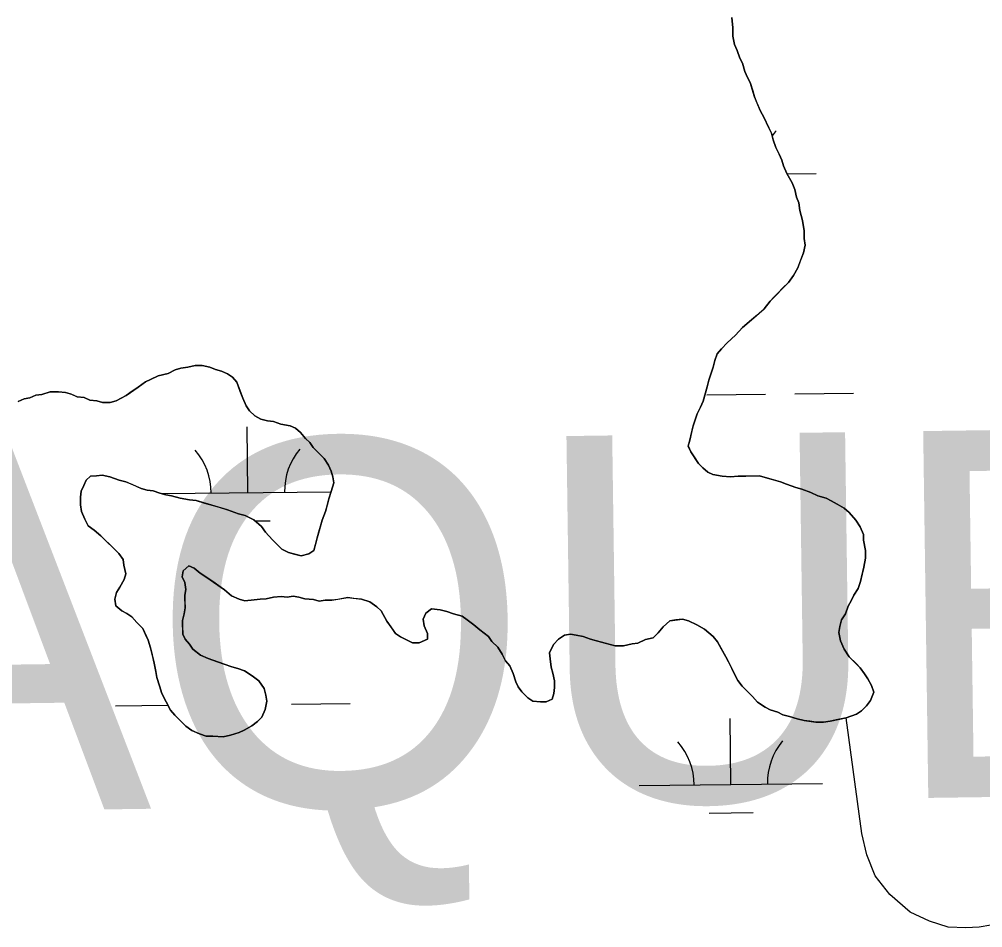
# Model space of a CAD drawing. Extents: x 3734862 to 3772949, y 391520 to 417239.
# Drawn here: x 3758154 to 3758679, y 410790 to 411285 of the extents above; entities that cross this region are included whole.
import ezdxf

# ---------------------------------------------------------------- set-up
doc = ezdxf.new("R2010")
doc.units = 0
for name, color, linetype in [('V-TOPO-GNAM-IDEN', 7, 'Continuous'), ('V-TOPO-SHOR', 7, 'Continuous'), ('V-WETL-SWMP', 7, 'Continuous')]:
    doc.layers.add(name, color=color, linetype=linetype)

msp = doc.modelspace()

# ---------------------------------------------------------------- linework, layer by layer
at = {"layer": 'V-TOPO-SHOR'}
for points in [[(3758542.04, 411285.98), (3758542.54, 411280.46), (3758542.57, 411275.85), (3758543.52, 411271.26), (3758544.92, 411268.04), (3758546.33, 411263.91), (3758547.73, 411261.16), (3758549.14, 411256.56), (3758550.54, 411253.35), (3758551.93, 411250.6), (3758553.35, 411246), (3758554.29, 411242.79), (3758555.69, 411239.57), (3758557.56, 411234.98), (3758559.42, 411231.77), (3758562.22, 411225.81), (3758563.62, 411223.05), (3758564.56, 411219.38), (3758565.97, 411215.24), (3758567.84, 411211.57), (3758569.24, 411208.36), (3758570.18, 411205.14), (3758572.05, 411201.01), (3758574.84, 411195.97), (3758576.25, 411192.29), (3758577.19, 411188.16)], [(3758577.19, 411188.16), (3758578.6, 411184.94), (3758579.08, 411180.8), (3758580.5, 411175.29), (3758581.46, 411169.77), (3758581.48, 411165.63), (3758581.97, 411161.95), (3758581.07, 411157.8), (3758579.26, 411153.19), (3758577.9, 411149.49), (3758575.63, 411145.34), (3758572.89, 411141.64), (3758569.69, 411138.4), (3758567.4, 411136.08), (3758565.12, 411133.76), (3758562.83, 411131.44), (3758559.64, 411127.28), (3758555.97, 411124.04), (3758552.77, 411121.25), (3758547.73, 411117.08), (3758544.08, 411112.91), (3758539.5, 411108.74), (3758536.3, 411105.5), (3758534.01, 411102.72), (3758532.66, 411099.03), (3758531.76, 411095.34), (3758529.5, 411088.42), (3758528.61, 411084.73), (3758527.71, 411081.51), (3758526.35, 411076.89), (3758525, 411073.66), (3758523.18, 411069.97), (3758520.92, 411063.51), (3758520.02, 411059.82), (3758519.13, 411055.67), (3758518.23, 411052.45), (3758519.63, 411049.23), (3758521.49, 411046.48), (3758523.81, 411042.82), (3758526.13, 411040.53), (3758528.91, 411038.24), (3758531.68, 411036.88), (3758536.75, 411035.99), (3758541.35, 411035.56), (3758545.49, 411036.05), (3758549.64, 411036.08), (3758552.86, 411036.1), (3758557, 411036.12), (3758560.23, 411035.22), (3758563.45, 411034.32), (3758568.53, 411032.97), (3758571.76, 411031.61), (3758576.83, 411029.81), (3758580.06, 411028.91), (3758585.14, 411027.1), (3758588.83, 411025.28), (3758593.44, 411023.93), (3758596.21, 411022.56), (3758599.45, 411020.75), (3758603.15, 411018.47), (3758605.92, 411016.18), (3758609.63, 411012.06), (3758611.96, 411008.4), (3758613.82, 411004.27), (3758613.84, 411001.04), (3758614.8, 410995.53), (3758614.83, 410991.38), (3758613.94, 410986.32), (3758613.04, 410982.63), (3758612.15, 410978.48), (3758610.79, 410974.79), (3758608.51, 410971.09), (3758607.15, 410968.32), (3758605.33, 410965.09), (3758603.97, 410960.93), (3758601.7, 410957.7), (3758600.8, 410954.01), (3758600.36, 410950.78), (3758601.31, 410946.19), (3758603.18, 410941.59), (3758605.97, 410937.47), (3758609.67, 410933.81), (3758611.99, 410931.52), (3758614.31, 410928.32), (3758616.17, 410925.57), (3758618.04, 410921.9), (3758619.44, 410918.22), (3758617.63, 410913.61), (3758615.35, 410910.83), (3758612.6, 410908.05), (3758609.85, 410906.19), (3758604.34, 410904.32), (3758599.74, 410903.37), (3758595.61, 410902.42), (3758591.93, 410901.93), (3758587.78, 410901.91), (3758584.56, 410902.35), (3758581.33, 410902.79), (3758577.65, 410903.68)], [(3758223.32, 411028.45), (3758226.54, 411028.01), (3758230.24, 411026.65), (3758233.46, 411025.76), (3758236.69, 411025.32), (3758241.3, 411023.96), (3758246.37, 411023.07), (3758250.06, 411022.64), (3758254.67, 411021.29), (3758259.28, 411019.94), (3758262.51, 411019.04), (3758267.12, 411017.69), (3758273.12, 411015.42), (3758276.81, 411014.53), (3758281.42, 411012.25), (3758285.59, 411008.6), (3758287.91, 411005.39), (3758291.62, 411001.27), (3758293.94, 410998.99), (3758296.72, 410996.24), (3758300.41, 410994.42), (3758303.64, 410993.52), (3758307.33, 410992.63), (3758311.46, 410993.58), (3758314.21, 410995.43), (3758315.11, 410998.66), (3758316.01, 411002.35), (3758316.91, 411005.58), (3758317.81, 411008.81), (3758318.71, 411012.03), (3758320.52, 411016.65), (3758321.42, 411019.88), (3758322.32, 411023.56), (3758323.67, 411027.72), (3758325.02, 411032.33), (3758324.54, 411035.55), (3758323.6, 411038.76), (3758322.2, 411041.98), (3758319.88, 411045.64), (3758316.63, 411048.84), (3758313.85, 411051.59), (3758312, 411054.34), (3758309.68, 411056.62), (3758306.9, 411059.83), (3758304.12, 411062.11), (3758301.35, 411063.48), (3758296.28, 411064.37), (3758292.13, 411065.72), (3758288.9, 411066.16), (3758285.21, 411067.05), (3758281.98, 411068.88), (3758279.2, 411071.62), (3758277.34, 411074.37), (3758275.47, 411078.5), (3758274.07, 411082.17), (3758272.19, 411087.23), (3758269.88, 411089.97), (3758267.1, 411091.8), (3758263.87, 411093.16), (3758260.64, 411094.06), (3758257.41, 411095.42), (3758253.26, 411096.31), (3758249.58, 411096.29), (3758245.44, 411095.34), (3758241.77, 411094.85), (3758238.55, 411093.91), (3758234.88, 411092.05), (3758229.36, 411090.63), (3758225.23, 411088.76), (3758222.48, 411087.36), (3758218.35, 411084.58), (3758215.15, 411082.26), (3758211.94, 411079.93), (3758209.19, 411078.53), (3758206.44, 411077.14), (3758203.22, 411076.19), (3758199.08, 411076.17), (3758195.85, 411077.07), (3758192.16, 411077.5), (3758188.93, 411078.86), (3758185.25, 411079.3), (3758182.01, 411080.66), (3758178.79, 411081.56), (3758175.1, 411082), (3758170.5, 411081.97), (3758165.91, 411080.56), (3758162.69, 411080.08), (3758159.47, 411078.67), (3758156.25, 411078.19), (3758153.04, 411076.79)], [(3758288.15, 410969.03), (3758284.92, 410969.01), (3758281.71, 410968.53), (3758276.64, 410968.03), (3758273.42, 410968.93), (3758269.26, 410970.75), (3758265.56, 410973.95), (3758262.32, 410976.23), (3758259.08, 410978.51), (3758255.85, 410980.79), (3758252.15, 410983.06), (3758248.91, 410985.81), (3758246.14, 410987.17), (3758242.94, 410984.39), (3758242.5, 410981.16), (3758243.9, 410977.95), (3758244.38, 410974.27), (3758243.94, 410971.04), (3758243.96, 410967.82), (3758243.99, 410964.14), (3758243.55, 410960.91), (3758242.65, 410957.23), (3758242.67, 410954), (3758242.7, 410949.86), (3758244.1, 410947.11), (3758246.42, 410944.36), (3758248.27, 410941.61), (3758252.44, 410938.42), (3758256.59, 410936.6), (3758261.67, 410934.79), (3758265.36, 410933.43), (3758269.51, 410932.08), (3758272.74, 410931.18), (3758276.43, 410929.83), (3758280.59, 410927.09), (3758284.29, 410924.35), (3758287.08, 410920.23), (3758288.02, 410916.55), (3758288.5, 410913.33), (3758287.61, 410908.72), (3758285.8, 410904.57), (3758283.51, 410902.25), (3758280.3, 410899.93), (3758276.18, 410897.6), (3758273.43, 410896.2), (3758268.83, 410894.79), (3758264.69, 410893.85), (3758259.17, 410894.27), (3758255.48, 410894.25), (3758251.79, 410895.6), (3758247.64, 410897.42), (3758244.4, 410899.7), (3758241.16, 410902.9), (3758238.38, 410905.64), (3758236.06, 410908.39), (3758233.73, 410912.98), (3758231.4, 410917.57), (3758229.99, 410921.7), (3758228.58, 410926.29), (3758228.1, 410929.51), (3758227.15, 410934.11), (3758226.2, 410938.25), (3758225.25, 410942.39), (3758223.85, 410946.52), (3758222.44, 410949.73), (3758221.04, 410952.95), (3758217.8, 410956.15), (3758215.02, 410959.35), (3758212.25, 410961.17), (3758209.47, 410962.54), (3758206.23, 410965.28), (3758205.75, 410968.96), (3758206.65, 410972.64), (3758208.47, 410975.42), (3758210.75, 410979.58), (3758211.65, 410982.8), (3758210.7, 410987.4), (3758210.21, 410990.62), (3758207.89, 410993.83), (3758205.11, 410996.57), (3758202.79, 410998.86), (3758200.48, 411001.14), (3758198.16, 411003.43), (3758194.46, 411006.63), (3758191.22, 411008.91), (3758189.36, 411012.58), (3758187.49, 411016.71), (3758187, 411020.39), (3758186.98, 411024.53), (3758187.42, 411027.76), (3758188.78, 411030.99), (3758190.14, 411033.76), (3758192.43, 411036.08), (3758195.65, 411036.1), (3758198.87, 411036.58), (3758203.02, 411035.69), (3758208.09, 411033.88), (3758211.78, 411032.98), (3758215.01, 411031.62), (3758220.09, 411029.35), (3758223.32, 411028.45)], [(3758577.65, 410903.68), (3758573.49, 410905.04), (3758569.81, 410905.94), (3758567.03, 410907.3), (3758562.88, 410908.65), (3758560.11, 410910.02), (3758555.95, 410912.75), (3758553.17, 410915.96), (3758549.93, 410919.16), (3758547.61, 410921.44), (3758545.29, 410924.65), (3758543.89, 410927.4), (3758542.02, 410931.07), (3758540.16, 410934.75), (3758538.76, 410937.5), (3758536.43, 410941.62), (3758534.1, 410945.75), (3758531.78, 410948.5), (3758527.16, 410952.61), (3758523, 410954.89), (3758518.38, 410957.16), (3758515.15, 410958.06), (3758511.47, 410957.58), (3758508.25, 410957.1), (3758504.59, 410953.85), (3758501.85, 410950.61), (3758499.11, 410947.83), (3758494.97, 410946.88), (3758490.84, 410945.02), (3758487.62, 410944.53), (3758483.02, 410943.58), (3758478.42, 410943.55), (3758472.89, 410944.9), (3758468.28, 410946.25), (3758465.05, 410947.15), (3758460.9, 410948.5), (3758457.21, 410949.4), (3758453.98, 410949.84), (3758450.76, 410949.36), (3758447.56, 410947.04), (3758444.81, 410944.26), (3758442.54, 410939.64), (3758443.02, 410936.42), (3758443.51, 410931.82), (3758444.45, 410928.6), (3758445.4, 410924.47), (3758445.42, 410920.79), (3758444.99, 410917.56), (3758444.08, 410914.33), (3758440.87, 410912.93), (3758437.65, 410912.91), (3758433.5, 410913.34), (3758430.73, 410915.17), (3758427.49, 410918.37), (3758425.63, 410921.12), (3758424.23, 410923.87), (3758422.82, 410928.47), (3758420.95, 410932.6), (3758418.63, 410935.34), (3758416.77, 410939.01), (3758414.44, 410942.68), (3758411.2, 410945.88), (3758409.34, 410948.63), (3758404.71, 410952.29), (3758401.47, 410955.03), (3758397.77, 410957.76), (3758395, 410959.59), (3758390.39, 410960.94), (3758386.7, 410962.3), (3758383.01, 410963.19), (3758378.4, 410963.62), (3758375.19, 410961.3), (3758373.83, 410958.07), (3758374.32, 410954.39), (3758376.19, 410950.26), (3758376.21, 410947.04), (3758371.62, 410945.17), (3758367.93, 410945.14), (3758364.24, 410946.96), (3758361.47, 410948.32), (3758358.7, 410950.15), (3758356.84, 410952.9), (3758354.05, 410957.02), (3758350.79, 410962.53), (3758348.47, 410964.81), (3758344.77, 410967.55), (3758340.16, 410968.9), (3758336.02, 410969.34), (3758332.79, 410969.78), (3758327.27, 410968.82), (3758324.06, 410968.34), (3758320.37, 410968.32), (3758317.15, 410967.83), (3758313.93, 410968.73), (3758309.32, 410969.16), (3758306.09, 410970.06), (3758302.87, 410970.5), (3758299.65, 410970.02), (3758296.42, 410970.46), (3758292.28, 410969.97), (3758288.15, 410969.03)], [(3758659.96, 410790.04), (3758649.68, 410793.45), (3758639.2, 410798.24), (3758628.16, 410807.98), (3758620.08, 410818.11), (3758615.57, 410829.61), (3758612.84, 410841.1), (3758604.34, 410904.32)], [(3758689.47, 410792.31), (3758676.79, 410790.18), (3758669.46, 410789.81), (3758659.96, 410790.04)]]:
    msp.add_lwpolyline(points, dxfattribs=at)
at = {"layer": 'V-WETL-SWMP'}
for p, q in [((3758572.11, 411200.9), (3758587.88, 411201.06)), ((3758528.31, 411080.36), (3758560.31, 411080.69)), ((3758576.31, 411080.86), (3758608.3, 411081.2)), ((3758278.27, 411026.97), (3758277.89, 411062.97)), ((3758230.9, 411026.47), (3758323.59, 411027.45)), ((3758282.19, 411011.58), (3758290.43, 411011.67)), ((3758206.08, 410910.77), (3758234.7, 410911.07)), ((3758302.08, 410911.78), (3758334.07, 410912.12)), ((3758541.4, 410867.88), (3758541.02, 410903.88)), ((3758491.4, 410867.35), (3758591.39, 410868.41)), ((3758529.56, 410852.32), (3758553.56, 410852.58))]:
    msp.add_line(p, q, dxfattribs=at)
for points in [[(3758579.08, 411180.8), (3758578.6, 411184.94), (3758577.19, 411188.16), (3758576.25, 411192.29), (3758574.84, 411195.97), (3758572.05, 411201.01), (3758570.18, 411205.14), (3758569.24, 411208.36), (3758567.84, 411211.57), (3758565.97, 411215.24), (3758564.56, 411219.38), (3758563.62, 411223.05), (3758562.22, 411225.81), (3758559.42, 411231.77), (3758557.56, 411234.98), (3758554.29, 411242.79), (3758551.94, 411250.6), (3758550.54, 411253.35), (3758549.14, 411256.56), (3758547.73, 411261.16), (3758546.33, 411263.91), (3758544.92, 411268.04), (3758543.52, 411271.26), (3758542.57, 411275.85), (3758542.54, 411280.46), (3758542.04, 411285.98)], [(3758499.11, 410947.83), (3758501.85, 410950.61), (3758504.59, 410953.85), (3758508.25, 410957.1), (3758515.15, 410958.06), (3758518.38, 410957.16), (3758523, 410954.89), (3758527.16, 410952.61), (3758531.79, 410948.5), (3758534.1, 410945.75), (3758538.76, 410937.5), (3758545.29, 410924.65), (3758547.61, 410921.44), (3758553.17, 410915.96), (3758555.95, 410912.75), (3758560.11, 410910.02), (3758562.88, 410908.65), (3758567.03, 410907.3), (3758569.81, 410905.94), (3758573.49, 410905.04), (3758577.65, 410903.68), (3758581.33, 410902.79), (3758587.78, 410901.91), (3758591.93, 410901.93), (3758595.6, 410902.42), (3758604.34, 410904.32), (3758609.85, 410906.19), (3758612.6, 410908.05), (3758615.35, 410910.83), (3758617.63, 410913.61), (3758619.44, 410918.22), (3758618.04, 410921.9), (3758616.17, 410925.57), (3758614.31, 410928.32), (3758611.99, 410931.53), (3758605.97, 410937.47), (3758603.18, 410941.6), (3758601.31, 410946.19), (3758600.36, 410950.78), (3758600.8, 410954.01), (3758601.69, 410957.7), (3758603.98, 410960.93), (3758605.33, 410965.09), (3758607.15, 410968.32), (3758608.51, 410971.09), (3758610.79, 410974.79), (3758612.15, 410978.48), (3758613.94, 410986.32), (3758614.83, 410991.38), (3758614.8, 410995.53), (3758613.84, 411001.04), (3758613.82, 411004.27), (3758611.96, 411008.4), (3758609.63, 411012.07), (3758605.92, 411016.18), (3758603.14, 411018.47), (3758599.45, 411020.74), (3758596.21, 411022.57), (3758593.44, 411023.93), (3758588.83, 411025.28), (3758585.14, 411027.1), (3758580.06, 411028.91), (3758576.83, 411029.81), (3758571.76, 411031.61), (3758568.53, 411032.97), (3758557, 411036.12), (3758545.49, 411036.05), (3758541.35, 411035.56), (3758536.75, 411035.99), (3758531.68, 411036.88), (3758528.91, 411038.24), (3758526.13, 411040.53), (3758523.81, 411042.81), (3758519.63, 411049.23), (3758518.23, 411052.44), (3758519.13, 411055.67), (3758520.92, 411063.51), (3758523.18, 411069.97), (3758525, 411073.66), (3758526.35, 411076.89), (3758528.61, 411084.73), (3758529.5, 411088.42), (3758531.76, 411095.34), (3758532.66, 411099.03), (3758534.01, 411102.72), (3758536.3, 411105.5), (3758539.5, 411108.74), (3758544.08, 411112.91), (3758547.73, 411117.08), (3758552.77, 411121.25), (3758559.63, 411127.28), (3758562.83, 411131.45), (3758572.89, 411141.64), (3758575.63, 411145.34), (3758577.9, 411149.49), (3758581.07, 411157.8), (3758581.97, 411161.95), (3758581.48, 411165.63), (3758581.46, 411169.77), (3758580.5, 411175.29), (3758579.08, 411180.8)], [(3758153.04, 411076.79), (3758156.25, 411078.19), (3758159.47, 411078.67), (3758162.69, 411080.08), (3758165.91, 411080.56), (3758170.5, 411081.97), (3758175.1, 411082), (3758178.79, 411081.56), (3758182.02, 411080.66), (3758185.25, 411079.3), (3758188.93, 411078.86), (3758192.16, 411077.5), (3758195.85, 411077.07), (3758199.08, 411076.17), (3758203.22, 411076.19), (3758206.44, 411077.14), (3758211.94, 411079.93), (3758218.35, 411084.58), (3758222.48, 411087.37), (3758225.23, 411088.76), (3758229.36, 411090.63), (3758234.88, 411092.05), (3758238.55, 411093.91), (3758241.77, 411094.85), (3758245.44, 411095.34), (3758249.58, 411096.29), (3758253.26, 411096.31), (3758257.41, 411095.42), (3758260.64, 411094.06), (3758263.87, 411093.16), (3758267.1, 411091.8), (3758269.88, 411089.97), (3758272.2, 411087.23)], [(3758272.2, 411087.23), (3758275.47, 411078.5), (3758277.34, 411074.37), (3758279.2, 411071.62), (3758281.98, 411068.88), (3758285.21, 411067.05), (3758288.9, 411066.16), (3758292.13, 411065.72), (3758296.28, 411064.36), (3758301.35, 411063.48), (3758304.12, 411062.11), (3758306.9, 411059.83), (3758309.68, 411056.62), (3758311.99, 411054.34), (3758313.85, 411051.59), (3758319.88, 411045.64), (3758322.2, 411041.98), (3758323.6, 411038.76), (3758324.54, 411035.55), (3758325.02, 411032.33), (3758323.67, 411027.72), (3758322.32, 411023.56), (3758320.52, 411016.65), (3758318.71, 411012.03), (3758316.01, 411002.35), (3758314.21, 410995.43), (3758311.46, 410993.57), (3758307.33, 410992.63), (3758300.41, 410994.42), (3758296.72, 410996.24), (3758291.62, 411001.27), (3758287.91, 411005.39), (3758285.59, 411008.6), (3758281.42, 411012.25), (3758276.81, 411014.53), (3758273.12, 411015.42), (3758267.12, 411017.68), (3758250.06, 411022.64), (3758246.37, 411023.08), (3758241.3, 411023.96), (3758236.69, 411025.31), (3758233.46, 411025.75), (3758230.24, 411026.65), (3758226.54, 411028.01), (3758223.32, 411028.45), (3758220.09, 411029.35), (3758211.78, 411032.98), (3758208.09, 411033.88), (3758203.02, 411035.68), (3758198.87, 411036.58), (3758195.65, 411036.1), (3758192.43, 411036.08), (3758190.14, 411033.76), (3758188.78, 411030.99), (3758187.42, 411027.76), (3758186.98, 411024.53), (3758187.01, 411020.39), (3758187.49, 411016.71), (3758189.36, 411012.58), (3758191.22, 411008.91), (3758194.46, 411006.63), (3758198.16, 411003.43), (3758207.89, 410993.83), (3758210.21, 410990.62), (3758210.7, 410987.4), (3758211.65, 410982.8), (3758210.75, 410979.58), (3758208.47, 410975.42), (3758206.65, 410972.65), (3758205.75, 410968.96), (3758206.23, 410965.28), (3758209.47, 410962.54), (3758212.25, 410961.17), (3758215.02, 410959.35), (3758217.8, 410956.15), (3758221.04, 410952.94), (3758223.85, 410946.52), (3758225.25, 410942.38), (3758227.15, 410934.11), (3758228.1, 410929.51), (3758228.58, 410926.29), (3758229.99, 410921.7), (3758231.4, 410917.57), (3758236.06, 410908.39), (3758238.38, 410905.64), (3758244.4, 410899.7), (3758247.64, 410897.42), (3758251.79, 410895.6), (3758255.48, 410894.25), (3758259.17, 410894.27), (3758264.69, 410893.85), (3758268.83, 410894.79), (3758273.42, 410896.2), (3758276.18, 410897.6), (3758280.31, 410899.93), (3758283.51, 410902.25), (3758285.8, 410904.57), (3758287.61, 410908.72), (3758288.5, 410913.33), (3758288.02, 410916.55), (3758287.08, 410920.23)], [(3758287.08, 410920.23), (3758284.29, 410924.35), (3758280.59, 410927.09), (3758276.43, 410929.83), (3758272.74, 410931.18), (3758269.51, 410932.08), (3758265.36, 410933.44), (3758256.59, 410936.6), (3758252.44, 410938.42), (3758248.27, 410941.61), (3758246.42, 410944.36), (3758244.1, 410947.11), (3758242.7, 410949.86), (3758242.65, 410957.23), (3758243.55, 410960.91), (3758243.99, 410964.14), (3758243.94, 410971.04), (3758244.38, 410974.27), (3758243.9, 410977.95), (3758242.5, 410981.16), (3758242.94, 410984.39), (3758246.14, 410987.17), (3758248.91, 410985.81), (3758252.15, 410983.07), (3758255.85, 410980.79), (3758265.56, 410973.95), (3758269.26, 410970.75), (3758273.42, 410968.93), (3758276.65, 410968.03), (3758281.71, 410968.53), (3758284.92, 410969.01), (3758288.15, 410969.03), (3758292.28, 410969.97), (3758296.42, 410970.46), (3758299.65, 410970.02), (3758302.87, 410970.5), (3758306.09, 410970.06), (3758309.32, 410969.16), (3758313.93, 410968.73), (3758317.15, 410967.83), (3758320.37, 410968.31), (3758324.06, 410968.34), (3758332.79, 410969.78), (3758340.16, 410968.9), (3758344.77, 410967.55), (3758348.47, 410964.81), (3758350.79, 410962.53), (3758354.05, 410957.02), (3758358.7, 410950.15), (3758361.47, 410948.32), (3758367.93, 410945.14), (3758371.62, 410945.17), (3758376.21, 410947.04), (3758376.19, 410950.26), (3758374.32, 410954.39), (3758373.83, 410958.07), (3758375.2, 410961.3), (3758378.4, 410963.62), (3758383.01, 410963.19), (3758386.7, 410962.3), (3758390.39, 410960.94), (3758395, 410959.59), (3758397.77, 410957.76), (3758401.47, 410955.03), (3758404.71, 410952.29), (3758409.34, 410948.63), (3758411.2, 410945.88), (3758414.44, 410942.68), (3758416.77, 410939.01), (3758418.63, 410935.34), (3758420.95, 410932.6), (3758422.82, 410928.47), (3758424.23, 410923.87), (3758425.63, 410921.12), (3758427.49, 410918.37), (3758430.73, 410915.17), (3758433.5, 410913.34), (3758437.65, 410912.91), (3758440.87, 410912.93), (3758444.08, 410914.33), (3758444.98, 410917.56), (3758445.42, 410920.79), (3758445.4, 410924.47), (3758444.45, 410928.6), (3758443.51, 410931.82), (3758443.02, 410936.42), (3758442.54, 410939.64), (3758444.81, 410944.26), (3758447.56, 410947.04), (3758450.76, 410949.36), (3758453.98, 410949.84), (3758457.21, 410949.4), (3758460.9, 410948.5), (3758465.05, 410947.15), (3758472.89, 410944.9), (3758478.42, 410943.55), (3758483.02, 410943.58), (3758487.62, 410944.53), (3758490.84, 410945.01), (3758494.97, 410946.88), (3758499.11, 410947.83)]]:
    msp.add_lwpolyline(points, dxfattribs=at)
for centre, start, end in [((3758593.12, 411201.59), 139.8334, 145.6383), ((3758223.02, 411026.86), 359.8334, 41.377), ((3758333.5, 411028.03), 139.8334, 181.377), ((3758486.15, 410867.77), 359.8334, 41.377), ((3758596.63, 410868.94), 139.8334, 181.377)]:
    msp.add_arc(centre, 35.25, start, end, dxfattribs=at)

# ---------------------------------------------------------------- texts
at = {"layer": 'V-TOPO-GNAM-IDEN'}
msp.add_text('PLAQUEMINES', height=199.9996, rotation=0.8, dxfattribs=at).set_placement((3757720.55, 410847.62))

doc.saveas('drawing.dxf')
